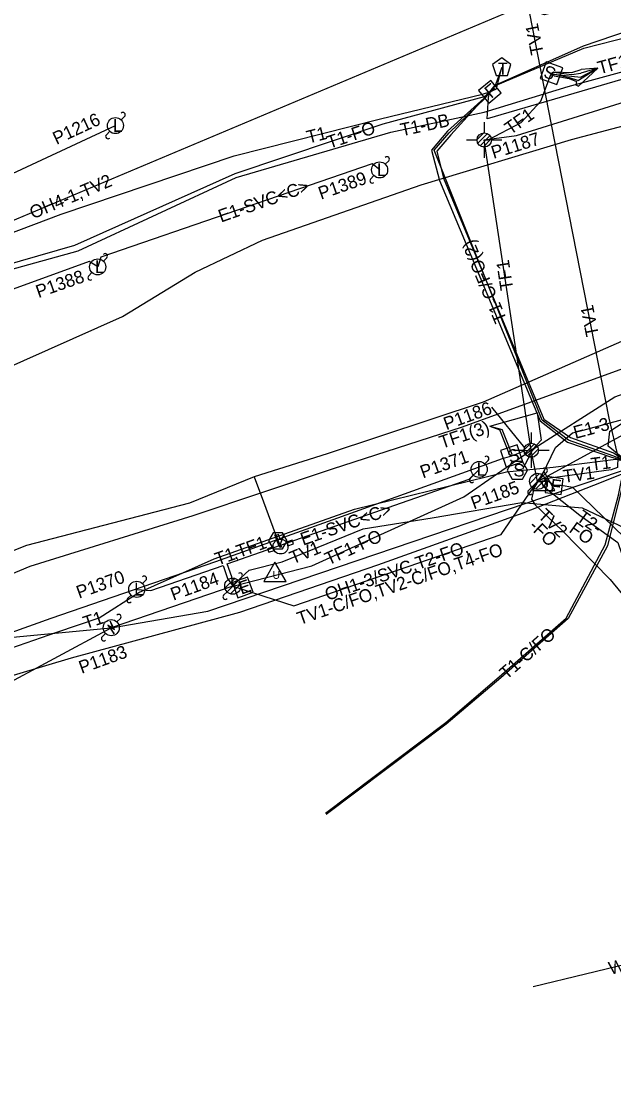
# Model space of a CAD drawing. Extents: x 2336688 to 2352634, y 362473 to 369571.
# Drawn here: x 2351041.3 to 2351225.4, y 368487.4 to 368818 of the extents above; entities that cross this region are included whole.
import ezdxf

# ---------------------------------------------------------------- set-up
doc = ezdxf.new("R2010")
doc.units = 0
for name, color, linetype in [('RD_EX_DV_Prop', 7, 'Continuous'), ('RD_EX_DV_TX_Prop', 7, 'Continuous'), ('RD_EX_RW', 7, 'Continuous'), ('RD_EX_RW_TX', 7, 'Continuous'), ('RD_HC_CL_Rel', 7, 'Continuous'), ('RD_HC_Data_Tic', 7, 'Continuous'), ('RD_PD_CstnLmt', 7, 'Continuous'), ('RD_PD_Final_TrvlWay', 7, 'Continuous'), ('RD_PD_FOC', 7, 'Continuous'), ('RD_PD_PatLn3', 7, 'Continuous'), ('RD_PD_PatLn4', 7, 'Continuous'), ('RD_SHT_ShtClip', 7, 'Continuous'), ('RD_Sketch2', 7, 'Continuous'), ('RD_Sketch5', 7, 'Continuous'), ('RD_Sketch8', 7, 'Continuous')]:
    doc.layers.add(name, color=color, linetype=linetype)

msp = doc.modelspace()

# ---------------------------------------------------------------- linework, layer by layer
at = {"layer": 'RD_EX_DV_TX_Prop'}
msp.add_line((2351187.34, 368698.13), (2351197.64, 368685.45), dxfattribs=at)
at = {"layer": 'RD_EX_RW_TX'}
for points in [[(2351026.67, 368705.73), (2351072.69, 368726.31), (2351095.34, 368740.06), (2351116.22, 368749.97), (2351165.51, 368767.17), (2351212.21, 368781.21), (2351311.35, 368807.4), (2351356.55, 368822.99), (2351403.13, 368840.09), (2351451.54, 368852.43), (2351499.93, 368866.02), (2351548.68, 368876.43), (2351597.38, 368889.51), (2351644.05, 368904.92), (2351693.91, 368918.56), (2351742.3, 368929.46), (2351791.99, 368937.8), (2351833.59, 368947.12), (2351885, 368956.88), (2351939.56, 368969.89)], [(2351765.09, 368961.33), (2351762.65, 368958.7), (2351731.46, 368952.33), (2351690.92, 368936.8), (2351644.39, 368912.81), (2351617.15, 368901.31), (2351597.28, 368893.86), (2351548.04, 368883.26), (2351498.82, 368871.39), (2351450.63, 368858.65), (2351402.34, 368844.85), (2351353.62, 368832.17), (2351306.23, 368821.59), (2351280.49, 368815.25), (2351211.24, 368794.97), (2351186.06, 368787.7), (2351186.43, 368794.28), (2351186.89, 368796.09), (2351185.08, 368794.48), (2351153.67, 368786.02), (2351107.67, 368770.53), (2351057.77, 368748.3), (2351012.48, 368735.27)], [(2351011.06, 368741.96), (2351053.69, 368758.05), (2351107.39, 368776.15), (2351152.93, 368787.71), (2351184.57, 368795.27), (2351186.89, 368796.09), (2351188.61, 368798.02), (2351216.11, 368809.61), (2351240.4, 368815.83), (2351267.18, 368823.24), (2351289.83, 368828.63), (2351291.64, 368830.61), (2351292.6, 368830.98), (2351299.9, 368833.16), (2351351.82, 368850.12), (2351397.43, 368865.04), (2351441.13, 368877.68), (2351493.72, 368892.16)], [(2351012.91, 368733.98), (2351058.97, 368746.67), (2351108.07, 368769.44), (2351156.12, 368783.52), (2351185.09, 368789.77), (2351211.25, 368797.72), (2351279.85, 368816.48), (2351306.31, 368823.22), (2351353.2, 368834.25), (2351401.27, 368847.29), (2351450, 368860.64), (2351498.06, 368873.82)], [(2351499.06, 368872), (2351450.2, 368859.78), (2351401.85, 368845.93), (2351353.7, 368831.58), (2351326.67, 368826.28), (2351311.23, 368827.61), (2351289.86, 368835.15), (2351289.09, 368835.13), (2351287.25, 368834.26), (2351261.79, 368833.03), (2351237.29, 368828.25), (2351212.6, 368822.12), (2351203.83, 368819.92), (2351199.75, 368821.32), (2351198.76, 368823.01), (2351199.15, 368820.41), (2351205.9, 368785.94), (2351223.8, 368694.72), (2351226.67, 368682.68), (2351226.54, 368679.35), (2351224.55, 368678.69), (2351202.58, 368675.7), (2351201.7, 368675.07)], [(2351135.8, 368572), (2351173.22, 368600.21), (2351189.77, 368614.34), (2351210.63, 368632.56), (2351222.68, 368655.41), (2351226.83, 368670.78), (2351228.71, 368679.98), (2351229.57, 368681.2), (2351225.04, 368683.05), (2351211.34, 368687.86), (2351203.12, 368694.09), (2351169.59, 368777.93), (2351174.2, 368783.35), (2351185.48, 368794.16), (2351186.89, 368796.09), (2351188.51, 368798.16), (2351216, 368810.33), (2351239.68, 368818.38)], [(2351190.58, 368803.57), (2351188.47, 368797.71), (2351186.89, 368796.09), (2351174.75, 368782.7), (2351170.36, 368777.63), (2351172.5, 368769.21), (2351203.65, 368694.36), (2351211.94, 368688.65), (2351225.25, 368683.92), (2351229.57, 368681.2)], [(2351186.89, 368796.09), (2351188.91, 368797), (2351190.58, 368803.57)], [(2351186.89, 368796.09), (2351185.12, 368794.04), (2351173.71, 368783.8), (2351168.72, 368777.97), (2351171.2, 368768.56), (2351202.54, 368693.87), (2351211.04, 368687.24), (2351224.67, 368682.6), (2351229.57, 368681.2), (2351231.17, 368680), (2351235.69, 368674.21), (2351246.1, 368656.13), (2351254.95, 368638.6), (2351260.98, 368617.88), (2351272.14, 368562.89), (2351276.08, 368537.07), (2351277.56, 368512.26), (2351278.05, 368486.96)], [(2351227.64, 368682.72), (2351223.6, 368685.96), (2351224.12, 368690.62), (2351234.5, 368697.35)], [(2351004.61, 368611.63), (2351052.31, 368628.22), (2351065.52, 368632.64), (2351077.77, 368640.55), (2351101.18, 368650.98), (2351144.83, 368666.46), (2351192.1, 368678.05), (2351206.58, 368679.48), (2351225.97, 368681.99), (2351229.57, 368681.2)], [(2351229.57, 368681.2), (2351229.44, 368679.68), (2351227.29, 368670.49), (2351223.43, 368655), (2351211.17, 368632.5), (2351190.26, 368614.07), (2351173.25, 368599.65), (2351136.04, 368571.66)], [(2351201.7, 368675.07), (2351200.9, 368674.18), (2351199.85, 368669.59), (2351200.94, 368667.75), (2351209.33, 368659.77), (2351224.28, 368644.55), (2351248.82, 368614.72), (2351260.32, 368576.83), (2351263.86, 368573.06), (2351274.91, 368568.76), (2351278.23, 368562.48), (2351287.8, 368513.68), (2351294.26, 368490.16), (2351304.11, 368465.66), (2351324.92, 368418.83), (2351336.62, 368371.25), (2351345.89, 368322.07), (2351357.63, 368274.06), (2351367.51, 368226.74)], [(2351201.7, 368675.07), (2351202.6, 368674.93), (2351203.83, 368673.26), (2351214.84, 368664.62), (2351226.69, 368656.09), (2351242.04, 368611.12), (2351265.35, 368507.38), (2351270.72, 368482.62), (2351280.89, 368442.69), (2351294.4, 368382.92), (2351309.3, 368316.16), (2351323.01, 368267.6), (2351333.96, 368219.65)], [(2351347.88, 368220.89), (2351335.42, 368269.54), (2351319.4, 368317.47), (2351304.95, 368385.45), (2351291.9, 368443.88), (2351282.94, 368489.45), (2351270.28, 368536), (2351260.61, 368560.04), (2351253.62, 368591.72), (2351246.42, 368612.74), (2351233.68, 368651.1), (2351228.65, 368657.79), (2351212.63, 368673.18), (2351209.05, 368673.77), (2351206.87, 368673.76), (2351205.08, 368675.04), (2351201.7, 368675.07)], [(2351106.98, 368642.54), (2351108.2, 368643.82), (2351112.1, 368647.52), (2351122.3, 368650.08), (2351147.51, 368660.33), (2351168.99, 368663.71), (2351196.81, 368668.47), (2351215.57, 368666.89), (2351228.74, 368660.6), (2351236.29, 368653.23), (2351251.67, 368614.06), (2351260.37, 368594.17), (2351276.84, 368580.47), (2351283.03, 368563.52), (2351295.62, 368515.94), (2351309.17, 368467.12), (2351318.82, 368418.4), (2351327.99, 368370.54), (2351340.14, 368321.05), (2351349.7, 368273.01), (2351349.03, 368263.4), (2351348.72, 368262.22), (2351350.42, 368262.16), (2351361.39, 368225.88)]]:
    msp.add_lwpolyline(points, dxfattribs=at)
for points in [[(2351190.58, 368806.57), (2351187.73, 368804.5), (2351188.82, 368801.14), (2351192.35, 368801.14), (2351193.44, 368804.5)], [(2351187.23, 368799.61), (2351183.37, 368796.42), (2351186.56, 368792.57), (2351190.41, 368795.75)], [(2351209.67, 368675.91), (2351204.71, 368676.56), (2351204.06, 368671.6), (2351209.02, 368670.95)]]:
    msp.add_lwpolyline(points, close=True, dxfattribs=at)
at = {"layer": 'RD_HC_CL_Rel'}
msp.add_lwpolyline([(2351006.87, 368605.31), (2351056.9, 368620.23), (2351109.19, 368634.4), (2351152.1, 368649.14), (2351197.21, 368665.27), (2351219.2, 368673.88), (2351241.79, 368682.94), (2351310.92, 368713.38), (2351339.57, 368723.87), (2351370.43, 368735.99), (2351381.33, 368739.5), (2351410.08, 368748.57), (2351425.39, 368754.01), (2351470.14, 368766.16), (2351521.03, 368777.02)], dxfattribs=at)
at = {"layer": 'RD_HC_Data_Tic'}
for p, q in [((2351072.31, 368787.33), (2351073.37, 368788.39)), ((2351185.13, 368786.6), (2351185.13, 368783.32)), ((2351067.71, 368782.73), (2351068.77, 368783.79)), ((2351182.91, 368781.24), (2351185, 368783.32)), ((2351183.17, 368780.07), (2351186.16, 368783.07)), ((2351179.6, 368781.1), (2351182.91, 368781.1)), ((2351183.82, 368779.31), (2351186.92, 368782.41)), ((2351184.83, 368778.91), (2351187.32, 368781.4)), ((2351187.34, 368781.11), (2351190.65, 368781.11)), ((2351185.13, 368778.89), (2351185.13, 368775.6)), ((2351154.39, 368773.56), (2351155.45, 368774.62)), ((2351149.8, 368768.96), (2351150.86, 368770.03)), ((2351066.79, 368743.45), (2351067.85, 368744.51)), ((2351062.19, 368738.85), (2351063.25, 368739.91)), ((2351199.73, 368690.23), (2351199.73, 368686.95)), ((2351194.21, 368684.72), (2351197.52, 368684.73)), ((2351197.52, 368684.86), (2351199.6, 368686.95)), ((2351197.77, 368683.7), (2351200.77, 368686.69)), ((2351198.43, 368682.94), (2351201.52, 368686.04)), ((2351199.43, 368682.54), (2351201.93, 368685.03)), ((2351201.95, 368684.74), (2351205.26, 368684.74)), ((2351185.32, 368680.54), (2351186.38, 368681.6)), ((2351199.73, 368682.52), (2351199.73, 368679.23)), ((2351199.29, 368674.42), (2351202.35, 368677.48)), ((2351203.47, 368676.84), (2351204.53, 368677.9)), ((2351180.72, 368675.95), (2351181.79, 368677.01)), ((2351199.94, 368673.3), (2351203.47, 368676.84)), ((2351201.06, 368672.66), (2351204.12, 368675.72)), ((2351198.87, 368672.24), (2351199.94, 368673.3)), ((2351078.92, 368643.31), (2351079.98, 368644.37)), ((2351104.56, 368641.89), (2351107.62, 368644.95)), ((2351105.21, 368640.77), (2351108.74, 368644.3)), ((2351108.74, 368644.3), (2351109.8, 368645.37)), ((2351106.33, 368640.12), (2351109.39, 368643.18)), ((2351074.32, 368638.71), (2351075.38, 368639.77)), ((2351104.15, 368639.71), (2351105.21, 368640.77)), ((2351071.01, 368631.4), (2351072.07, 368632.46)), ((2351066.41, 368626.8), (2351067.47, 368627.86))]:
    msp.add_line(p, q, dxfattribs=at)
msp.add_lwpolyline([(2351068.85, 368631.64), (2351069.67, 368629.63), (2351068.22, 368630.43), (2351070.09, 368627.75), (2351070.09, 368627.75), (2351068.89, 368629.84), (2351070.27, 368629.04)], close=True, dxfattribs=at)
for centre, radius in [((2351070.54, 368785.56), 2.5), ((2351185.13, 368781.1), 2.22), ((2351152.62, 368771.79), 2.5), ((2351065.02, 368741.68), 2.5), ((2351199.73, 368684.73), 2.22), ((2351183.55, 368678.78), 2.5), ((2351201.7, 368675.07), 2.5), ((2351106.98, 368642.54), 2.5), ((2351077.15, 368641.54), 2.5), ((2351069.24, 368629.63), 2.5)]:
    msp.add_circle(centre, radius, dxfattribs=at)
for centre, start, end in [((2351072.84, 368788.92), 315, 135), ((2351068.24, 368782.2), 135, 315), ((2351154.92, 368775.15), 315, 135), ((2351150.33, 368768.43), 135, 315), ((2351067.32, 368745.04), 315, 135), ((2351062.72, 368738.32), 135, 315), ((2351185.85, 368682.13), 315, 135), ((2351204, 368678.43), 315, 135), ((2351181.25, 368675.42), 135, 315), ((2351199.4, 368671.71), 135, 315), ((2351079.45, 368644.9), 315, 135), ((2351109.27, 368645.9), 315, 135), ((2351074.85, 368638.18), 135, 315), ((2351104.68, 368639.18), 135, 315), ((2351071.54, 368632.99), 315, 135), ((2351066.94, 368626.27), 135, 315)]:
    msp.add_arc(centre, 0.75, start, end, dxfattribs=at)
at = {"layer": 'RD_PD_Final_TrvlWay'}
for points in [[(2351152.66, 368771.86), (2351150.34, 368773.72), (2351066.03, 368744.69), (2351065.02, 368741.68), (2351062.36, 368743.39), (2350925.92, 368693.73), (2350924.59, 368690.57), (2350921.77, 368692.25), (2350823.59, 368658.07), (2350823.45, 368655.36), (2350821.04, 368657.17), (2350712.58, 368618.54), (2350712.43, 368615.82), (2350710.28, 368617.73), (2350612.32, 368583.41), (2350611.09, 368580.31), (2350556.98, 368560.45), (2350499.18, 368544.19), (2350503.41, 368546.65), (2350527.75, 368553.5), (2350557.82, 368562.03), (2350555.37, 368575.95), (2350556.68, 368579.27)], [(2351201.7, 368675.07), (2351203.2, 368677.17), (2351207.26, 368685.59), (2351212.59, 368690.14), (2351215.83, 368690.95), (2351229.23, 368694.57), (2351236.84, 368689.03), (2351245.47, 368675.57), (2351251.27, 368659.04), (2351260.11, 368617.75), (2351265.77, 368594.9), (2351274.15, 368562.38), (2351274.64, 368537), (2351280.71, 368512.32), (2351305.52, 368419.51), (2351311.8, 368373.58), (2351328.95, 368318.81), (2351342.04, 368267.45), (2351345.25, 368254.66), (2351349.65, 368254.61), (2351400.34, 368234.37), (2351420.6, 368224.79), (2351424.74, 368222.21)], [(2351077.15, 368641.54), (2351081.52, 368641.13), (2351103.98, 368648.99), (2351105.4, 368644.92), (2351106.98, 368642.54), (2351106.72, 368645.38), (2351105.3, 368649.45), (2351180.47, 368675.76), (2351183.55, 368678.78)]]:
    msp.add_lwpolyline(points, dxfattribs=at)
msp.add_lwpolyline([(2351111.6, 368645.35), (2351106.91, 368643.64), (2351108.61, 368638.94), (2351113.31, 368640.65)], close=True, dxfattribs=at)
at = {"layer": 'RD_PD_FOC'}
for p, q in [((2351220.44, 368803.39), (2351214.4, 368799.53)), ((2351220.44, 368803.39), (2351214.4, 368797.85)), ((2351220.44, 368803.39), (2351215.1, 368800.61)), ((2351220.44, 368803.39), (2351215.13, 368801.83)), ((2351220.4, 368803.38), (2351215.21, 368802.96)), ((2351186.88, 368692.25), (2351201.56, 368696.4)), ((2351186.88, 368692.25), (2351190.68, 368691.13)), ((2351186.88, 368692.25), (2351190.01, 368691.03))]:
    msp.add_line(p, q, dxfattribs=at)
at = {"layer": 'RD_PD_PatLn3'}
for points in [[(2351203.63, 368678.2), (2351200.17, 368672.2), (2351207.1, 368672.2)], [(2351120.11, 368650.01), (2351116.64, 368644.01), (2351123.57, 368644.01)]]:
    msp.add_lwpolyline(points, close=True, dxfattribs=at)
at = {"layer": 'RD_SHT_ShtClip'}
for p, q in [((2351197.21, 368822.78), (2350916.38, 368704.49)), ((2350984.97, 368745.82), (2351070.54, 368785.56)), ((2351199.73, 368684.73), (2351185.13, 368781.1)), ((2351201.7, 368675.07), (2351199.73, 368684.73)), ((2351106.98, 368642.54), (2351069.24, 368629.63))]:
    msp.add_line(p, q, dxfattribs=at)
for points in [[(2351185.13, 368781.1), (2351195.16, 368782.52), (2351294.51, 368813.43), (2351303.57, 368817.95)], [(2351069.24, 368629.63), (2351099.2, 368634.72), (2351413.11, 368741.21), (2351439.98, 368755.4)], [(2351201.7, 368675.07), (2351228.45, 368689.67), (2351350.75, 368730.61), (2351380.9, 368735.05)], [(2351199.73, 368684.73), (2351225.68, 368701.28), (2351298.85, 368727.43), (2351329.41, 368731.07)], [(2351106.98, 368642.54), (2351131.59, 368648.8), (2351178.84, 368670.29), (2351199.73, 368684.73)], [(2351106.98, 368642.54), (2351125.98, 368636.46), (2351190.44, 368658.6), (2351201.7, 368675.07)], [(2350706.39, 368498.88), (2350749.08, 368527.9), (2351017.85, 368624.75), (2351069.24, 368629.63)], [(2350872.72, 368558.3), (2350912.32, 368566.46), (2351033.64, 368610.49), (2351069.24, 368629.63)]]:
    msp.add_lwpolyline(points, dxfattribs=at)
at = {"layer": 'RD_Sketch2'}
for p, q in [((2351121.22, 368658.55), (2351120.12, 368658.18)), ((2351120.12, 368658.18), (2351120.6, 368656.79)), ((2351121.7, 368657.14), (2351121.22, 368658.55)), ((2351119.53, 368654.74), (2351117.83, 368654.15)), ((2351117.83, 368654.15), (2351118.2, 368653.06)), ((2351125.47, 368656.78), (2351123.71, 368656.18)), ((2351124.13, 368655.1), (2351125.85, 368655.69)), ((2351125.85, 368655.69), (2351125.47, 368656.78)), ((2351118.2, 368653.06), (2351119.86, 368653.63)), ((2351341.78, 368552.03), (2351200.35, 368518.13))]:
    msp.add_line(p, q, dxfattribs=at)
for points in [[(2351897.87, 368918.99), (2351839.37, 368906.5), (2351797.47, 368896.96), (2351751.8, 368884.48), (2351707.52, 368870.2), (2351656.24, 368856.32), (2351608.11, 368843.77), (2351558.65, 368832.09), (2351508.67, 368819.53), (2351459.49, 368806.33), (2351412.81, 368793.12), (2351368.32, 368777.82), (2351320.48, 368761.6), (2351291.49, 368752.07), (2351283.21, 368749.13), (2351230.34, 368719.64), (2351184.82, 368699.7), (2351136.28, 368683.67), (2351113.69, 368676.51), (2351093.58, 368668.35), (2351042.86, 368655.18), (2350995.25, 368636.19)], [(2351113.69, 368676.51), (2351116.59, 368668.69), (2351120.21, 368658.93), (2351121.83, 368654.83)]]:
    msp.add_lwpolyline(points, dxfattribs=at)
msp.add_lwpolyline([(2351123.87, 368656.64), (2351122.43, 368659.14), (2351119.54, 368659.14), (2351118.1, 368656.64), (2351119.54, 368654.14), (2351122.43, 368654.14)], close=True, dxfattribs=at)
for radius in [2.31, 0.289]:
    msp.add_circle((2351121.83, 368654.83), radius, dxfattribs=at)
for start, end in [(182.3351, 211.3114), (93.2419, 122.2092), (6.6814, 35.6577)]:
    msp.add_arc((2351121.83, 368654.83), 2.31, start, end, dxfattribs=at)
at = {"layer": 'RD_Sketch5'}
msp.add_lwpolyline([(2350997.52, 368629.24), (2351044.06, 368648.74), (2351094.71, 368664.43), (2351137.99, 368678.97), (2351178.36, 368692), (2351230.47, 368710.98), (2351275.34, 368729.17), (2351305.9, 368740.94), (2351326.85, 368746.53), (2351341.51, 368737.66), (2351378.42, 368749.96), (2351394.31, 368753.99), (2351397.31, 368754.91), (2351423.69, 368762.34), (2351470.05, 368773.88), (2351518.77, 368787.72)], dxfattribs=at)
at = {"layer": 'RD_Sketch8'}
for points in [[(2351202.51, 368800.16), (2351207.69, 368798.31), (2351209.53, 368803.49), (2351204.35, 368805.34)], [(2351195.39, 368686.4), (2351190.17, 368684.67), (2351191.9, 368679.45), (2351197.12, 368681.18)], [(2351198.57, 368678.54), (2351196.98, 368681.29), (2351193.8, 368681.29), (2351192.22, 368678.54), (2351193.8, 368675.79), (2351196.98, 368675.79)]]:
    msp.add_lwpolyline(points, close=True, dxfattribs=at)
for points in [[(2351206.02, 368801.82), (2351206.63, 368802.3), (2351212.31, 368802.03), (2351215.21, 368802.96)], [(2351185.13, 368781.1), (2351186.3, 368781.19), (2351196.6, 368786.49), (2351202.71, 368793.18), (2351205.73, 368801.09), (2351206.02, 368801.82)], [(2351206.02, 368801.82), (2351206.63, 368802.13), (2351212.33, 368801.47), (2351215.13, 368801.83)], [(2351206.02, 368801.82), (2351206.79, 368801.57), (2351212.22, 368800.87), (2351215.1, 368800.61)], [(2351206.02, 368801.82), (2351206.76, 368801.55), (2351206.92, 368801.54), (2351211.54, 368800.45), (2351214.4, 368799.53)], [(2351206.02, 368801.82), (2351206.81, 368800.98), (2351211.49, 368800.14), (2351213.82, 368799.28), (2351213.59, 368798.19), (2351214.4, 368797.85)], [(2351201.56, 368696.4), (2351202.86, 368687.85), (2351200.28, 368685.03), (2351199.73, 368684.73)], [(2351193.65, 368682.92), (2351193.13, 368683.19), (2351190.01, 368691.03)], [(2351193.65, 368682.92), (2351193.79, 368683.43), (2351190.68, 368691.13)], [(2351199.73, 368684.73), (2351197.73, 368684.53), (2351193.65, 368682.92), (2351193.65, 368682.92), (2351190.74, 368682.07), (2351145.06, 368665.59), (2351101.58, 368650.11), (2351050.48, 368632.5), (2351002.12, 368615.17), (2350977.81, 368607.48), (2350974.44, 368619.46)], [(2351199.73, 368684.73), (2351199.59, 368683.7), (2351196.99, 368678.91), (2351195.39, 368678.54)]]:
    msp.add_lwpolyline(points, dxfattribs=at)

# ---------------------------------------------------------------- texts
at = {"layer": 'RD_EX_DV_Prop'}
for s, rotation, p in [('E1-SVC<C>', 19.3138, (2351103.33, 368755.42)), ('E1-3', 15.116, (2351213.44, 368688.23)), ('E1-SVC<C>', 19.2889, (2351128.85, 368655.08))]:
    msp.add_text(s, height=4, rotation=rotation, dxfattribs=at).set_placement(p)
at = {"layer": 'RD_EX_DV_TX_Prop'}
for s, rotation, p in [('P1216', 24.9124, (2351052.22, 368779.54)), ('P1187', 17.2813, (2351188.02, 368775.2)), ('P1389', 19.3079, (2351134.4, 368762.53)), ('P1388', 19.3079, (2351046.63, 368731.97)), ('P1186', 19.9486, (2351173.35, 368690.93)), ('P1371', 19.5513, (2351166.07, 368675.97)), ('P1185', 19.9486, (2351181.86, 368666.34)), ('P1370', 19.5513, (2351059.23, 368638.61)), ('P1184', 19.9486, (2351088.53, 368637.99)), ('P1183', 19.9486, (2351060.03, 368615.27))]:
    msp.add_text(s, height=4, rotation=rotation, dxfattribs=at).set_placement(p)
at = {"layer": 'RD_EX_RW'}
for s, rotation, p in [('TV1', 101.0867, (2351203.63, 368807.96)), ('T1-FO', 18.6078, (2351137.03, 368778.31)), ('T1-DB', 12.1628, (2351159.52, 368782.21)), ('T1', 14.2365, (2351130.5, 368779.95)), ('T1-C/FO(2)', 112.6594, (2351192.28, 368725.27)), ('TV1', 101.0998, (2351220.78, 368720.5)), ('T1', 7.3797, (2351218.51, 368678.35)), ('TV1', 7.7405, (2351209.89, 368674.6)), ('TV2', 316.4528, (2351201.55, 368664.08)), ('T2-', 324.2853, (2351213.46, 368663.19)), ('-FO', 316.4528, (2351198.77, 368660.82)), ('FO', 324.2853, (2351211.21, 368659.54)), ('T1', 19.5354, (2351102.27, 368648.87)), ('TV1', 22.1422, (2351125.65, 368649.28)), ('T1', 18.5065, (2351061.28, 368629.14)), ('T1-C/FO', 41.3967, (2351192.08, 368613.31))]:
    msp.add_text(s, height=4, rotation=rotation, dxfattribs=at).set_placement(p)
at = {"layer": 'RD_EX_RW_TX'}
msp.add_text('T', height=3.75, dxfattribs=at).set_placement((2351189.36, 368801.34))
for rotation, p in [(39.5743, (2351187.29, 368793.82)), (352.5163, (2351205.48, 368671.92))]:
    msp.add_text('F', height=4, rotation=rotation, dxfattribs=at).set_placement(p)
at = {"layer": 'RD_HC_Data_Tic'}
for p in [(2351069.73, 368783.62), (2351151.81, 368769.86), (2351064.21, 368739.75), (2351182.74, 368676.84), (2351076.34, 368639.6)]:
    msp.add_text('L', height=4, rotation=360, dxfattribs=at).set_placement(p)
at = {"layer": 'RD_PD_CstnLmt'}
msp.add_text('W3-6PVC<C>', height=4, rotation=13.4814, dxfattribs=at).set_placement((2351224.33, 368521.82))
at = {"layer": 'RD_PD_Final_TrvlWay'}
msp.add_text('E', height=4, rotation=19.9826, dxfattribs=at).set_placement((2351109.65, 368639.85))
at = {"layer": 'RD_PD_FOC'}
for s, rotation, p in [('TF1(5)', 15.2972, (2351220.97, 368801.46)), ('TF1', 35.1477, (2351193.26, 368782.58)), ('TF1(3)', 18.4374, (2351171.97, 368685.16)), (',TF1', 19.8342, (2351107.56, 368650.77))]:
    msp.add_text(s, height=4, rotation=rotation, dxfattribs=at).set_placement(p)
at = {"layer": 'RD_PD_PatLn3'}
for p in [(2351202.88, 368673), (2351119.35, 368644.81)]:
    msp.add_text('U', height=2.4, dxfattribs=at).set_placement(p)
at = {"layer": 'RD_PD_PatLn4'}
for s, rotation, p in [('OH4-1,TV2', 22.841, (2351044.91, 368756.46)), ('TF1', 98.6181, (2351194.18, 368734.71)), ('TF1-FO', 24.4607, (2351136.71, 368648.93)), ('TV1-C/FO,TV2-C/FO,T4-FO', 18.9545, (2351127.79, 368630.44)), ('OH1-3/SVC,T2-FO,', 18.9545, (2351136.45, 368637.94))]:
    msp.add_text(s, height=4, rotation=rotation, dxfattribs=at).set_placement(p)
at = {"layer": 'RD_Sketch2'}
msp.add_text('V', height=3.75, dxfattribs=at).set_placement((2351119.78, 368654.76))
at = {"layer": 'RD_Sketch8'}
for rotation, p in [(160.3746, (2351207.8, 368803.25)), (18.3044, (2351193.12, 368680.7))]:
    msp.add_text('S', height=3.89, rotation=rotation, dxfattribs=at).set_placement(p)
msp.add_text('S', height=3.89, dxfattribs=at).set_placement((2351194.2, 368676.6))

doc.saveas('drawing.dxf')
